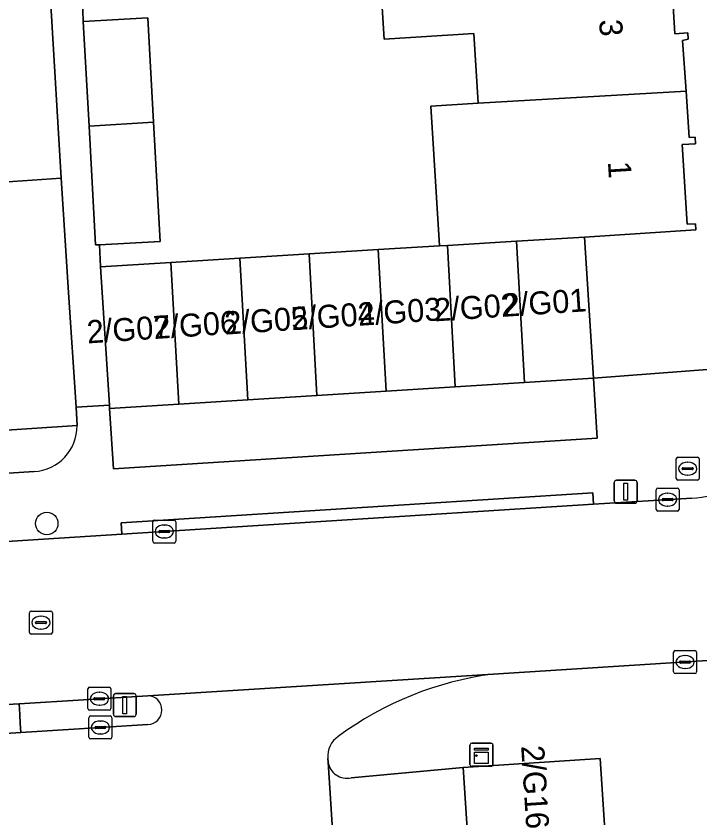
# Model space of a CAD drawing. Extents: x 159680 to 160786, y 387323 to 388340.
# Drawn here: x 160324.84 to 160354.58, y 387825.78 to 387860.65 of the extents above; entities that cross this region are included whole.
import ezdxf

# ---------------------------------------------------------------- set-up
doc = ezdxf.new("R2010")
doc.units = 0
for name, color, linetype in [('IMGEO_Boom', 7, 'Continuous'), ('IMGEO_Brandkraan', 7, 'Continuous'), ('IMGEO_Erf', 7, 'Continuous'), ('IMGEO_Groenvoorziening', 7, 'Continuous'), ('IMGEO_Kast', 7, 'Continuous'), ('IMGEO_Kolk', 7, 'Continuous'), ('IMGEO_Lichtmast', 7, 'Continuous'), ('IMGEO_Pand', 7, 'Continuous'), ('IMGEO_Pand_nummerreeks', 7, 'Continuous'), ('IMGEO_Parkeervlak_open', 7, 'Continuous'), ('IMGEO_Rijbaan_lokaal_open', 7, 'Continuous'), ('IMGEO_Rioolput', 7, 'Continuous'), ('IMGEO_Voetpad_open', 7, 'Continuous')]:
    doc.layers.add(name, color=color, linetype=linetype)

msp = doc.modelspace()

# ---------------------------------------------------------------- linework, layer by layer
at = {"layer": 'IMGEO_Boom'}
msp.add_circle((160326.172, 387838.58), 0.489, dxfattribs=at)
at = {"layer": 'IMGEO_Brandkraan'}
for p, q in [((160353.551, 387840.54), (160353.551, 387841.392)), ((160353.626, 387841.466), (160354.478, 387841.466)), ((160354.552, 387841.392), (160354.552, 387840.54)), ((160353.81, 387840.96), (160353.81, 387840.972)), ((160353.853, 387841.009), (160354.251, 387841.009)), ((160354.039, 387841.246), (160354.064, 387841.246)), ((160354.294, 387840.972), (160354.294, 387840.96)), ((160354.248, 387840.923), (160353.85, 387840.923)), ((160354.062, 387840.686), (160354.037, 387840.686)), ((160354.478, 387840.466), (160353.626, 387840.466))]:
    msp.add_line(p, q, dxfattribs=at)
for points in [[(160353.551, 387840.54), (160353.551, 387841.392)], [(160353.626, 387841.466), (160354.478, 387841.466)], [(160354.552, 387841.392), (160354.552, 387840.54)], [(160354.478, 387840.466), (160353.626, 387840.466)]]:
    msp.add_lwpolyline(points, dxfattribs=at)
for centre, radius, start, end in [((160353.628, 387841.39), 0.0765, 91.552, 178.448), ((160353.628, 387841.39), 0.0765, 91.552, 178.448), ((160354.476, 387841.39), 0.0765, 1.552, 88.448), ((160354.476, 387841.39), 0.0765, 1.552, 88.448), ((160353.85, 387840.969), 0.0403, 85.8775, 175.7526), ((160353.847, 387840.959), 0.0366, 178.938, 274.7102), ((160354.251, 387840.966), 0.043, 264.8664, 352.4533), ((160354.255, 387840.971), 0.0386, 1.7309, 96.639), ((160353.628, 387840.542), 0.0765, 181.552, 268.448), ((160353.628, 387840.542), 0.0765, 181.552, 268.448), ((160354.476, 387840.542), 0.0765, 271.552, 358.448), ((160354.476, 387840.542), 0.0765, 271.552, 358.448)]:
    msp.add_arc(centre, radius, start, end, dxfattribs=at)
for centre, major_axis, ratio, start_param, end_param in [((160354.038, 387840.966), (-0.387, 0.002), 0.722429, 4.712389, 7.853982), ((160354.063, 387840.966), (-0.39, 0.002), 0.717154, 1.570796, 4.712389)]:
    msp.add_ellipse(centre, major_axis=major_axis, ratio=ratio, start_param=start_param, end_param=end_param, dxfattribs=at)
at = {"layer": 'IMGEO_Erf'}
for points in [[(160353.284, 387863.29), (160353.499, 387859.878), (160354.056, 387859.913), (160354.074, 387859.641), (160353.824, 387859.586), (160353.978, 387857.387), (160354.12, 387855.367), (160354.37, 387855.383), (160354.388, 387855.096), (160353.816, 387855.059), (160354.034, 387851.595), (160354.392, 387851.618), (160354.409, 387851.346), (160349.569, 387851.04), (160349.955, 387844.904), (160355.294, 387845.313)], [(160327.684, 387862.747), (160327.762, 387860.419), (160330.568, 387860.572), (160330.816, 387856.029), (160331.099, 387850.847), (160328.465, 387850.702), (160328.517, 387849.747), (160331.567, 387849.935), (160334.575, 387850.121), (160337.582, 387850.307), (160340.59, 387850.493), (160343.259, 387850.658), (160342.877, 387856.735), (160344.939, 387856.857), (160344.748, 387859.885), (160340.851, 387859.64), (160340.662, 387862.651)], [(160323.839, 387853.402), (160326.803, 387853.594), (160326.357, 387861.132), (160320.083, 387860.728)], [(160327.495, 387842.84), (160323.758, 387842.598)], [(160269.39, 387837.193), (160325.62, 387840.839)]]:
    msp.add_lwpolyline(points, dxfattribs=at)
msp.add_arc((160325.493, 387842.837), 2.002, 273.6265, 0.0973, dxfattribs=at)
at = {"layer": 'IMGEO_Groenvoorziening'}
msp.add_lwpolyline([(160325.045, 387829.487), (160325.017, 387829.891), (160325, 387830.281), (160324.971, 387830.743), (160323.684, 387830.662), (160284.342, 387828.267), (160267.961, 387827.204), (160267.991, 387826.736), (160268.007, 387826.316), (160268.037, 387825.843), (160294.459, 387827.513)], close=True, dxfattribs=at)
at = {"layer": 'IMGEO_Kast'}
for p, q in [((160344.581, 387828.1), (160344.581, 387828.941)), ((160344.581, 387828.941), (160344.581, 387828.1)), ((160344.656, 387829.025), (160345.497, 387829.025)), ((160345.497, 387829.025), (160344.656, 387829.025)), ((160345.581, 387828.95), (160345.581, 387828.109)), ((160345.581, 387828.109), (160345.581, 387828.95)), ((160345.506, 387828.025), (160344.665, 387828.025)), ((160344.665, 387828.025), (160345.506, 387828.025))]:
    msp.add_line(p, q, dxfattribs=at)
for points in [[(160344.776, 387828.815), (160345.376, 387828.815), (160345.376, 387828.73), (160344.776, 387828.73), (160344.776, 387828.815)], [(160344.776, 387828.64), (160345.376, 387828.64), (160345.376, 387828.151), (160344.776, 387828.151), (160344.776, 387828.64)]]:
    msp.add_lwpolyline(points, dxfattribs=at)
msp.add_circle((160344.86, 387828.489), 0.0377, dxfattribs=at)
for centre, start, end in [((160344.659, 387828.947), 92.4484, 184.2845), ((160344.659, 387828.947), 92.4484, 184.2845), ((160345.503, 387828.947), 2.4484, 94.2845), ((160345.503, 387828.947), 2.4484, 94.2845), ((160344.659, 387828.103), 182.4484, 274.2845), ((160344.659, 387828.103), 182.4484, 274.2845), ((160345.503, 387828.103), 272.4484, 4.2845), ((160345.503, 387828.103), 272.4484, 4.2845)]:
    msp.add_arc(centre, 0.0779, start, end, dxfattribs=at)
at = {"layer": 'IMGEO_Kolk'}
for p, q in [((160352.679, 387839.195), (160352.679, 387840.047)), ((160352.754, 387840.121), (160353.606, 387840.121)), ((160353.68, 387840.047), (160353.68, 387839.195)), ((160352.938, 387839.615), (160352.938, 387839.627)), ((160353.376, 387839.578), (160352.978, 387839.578)), ((160352.981, 387839.664), (160353.379, 387839.664)), ((160353.167, 387839.901), (160353.192, 387839.901)), ((160353.422, 387839.627), (160353.422, 387839.615)), ((160353.19, 387839.341), (160353.165, 387839.341)), ((160353.606, 387839.121), (160352.754, 387839.121)), ((160330.785, 387837.807), (160330.785, 387838.659)), ((160330.86, 387838.733), (160331.712, 387838.733)), ((160331.786, 387838.659), (160331.786, 387837.807)), ((160331.044, 387838.227), (160331.044, 387838.239)), ((160331.482, 387838.19), (160331.084, 387838.19)), ((160331.087, 387838.276), (160331.485, 387838.276)), ((160331.273, 387838.513), (160331.298, 387838.513)), ((160331.528, 387838.239), (160331.528, 387838.227)), ((160331.296, 387837.953), (160331.271, 387837.953)), ((160331.712, 387837.733), (160330.86, 387837.733)), ((160353.435, 387832.129), (160353.435, 387832.981)), ((160353.51, 387833.055), (160354.362, 387833.055)), ((160354.436, 387832.981), (160354.436, 387832.129)), ((160353.737, 387832.598), (160354.135, 387832.598)), ((160353.923, 387832.835), (160353.948, 387832.835)), ((160353.694, 387832.549), (160353.694, 387832.561)), ((160354.132, 387832.512), (160353.734, 387832.512)), ((160353.946, 387832.275), (160353.921, 387832.275)), ((160354.178, 387832.561), (160354.178, 387832.549)), ((160354.362, 387832.055), (160353.51, 387832.055)), ((160327.962, 387830.534), (160327.962, 387831.386)), ((160328.037, 387831.46), (160328.889, 387831.46)), ((160328.45, 387831.24), (160328.475, 387831.24)), ((160328.963, 387831.386), (160328.963, 387830.534)), ((160328.221, 387830.954), (160328.221, 387830.966)), ((160328.659, 387830.917), (160328.261, 387830.917)), ((160328.264, 387831.003), (160328.662, 387831.003)), ((160328.705, 387830.966), (160328.705, 387830.954)), ((160328.473, 387830.68), (160328.448, 387830.68)), ((160328.889, 387830.46), (160328.037, 387830.46)), ((160328.08, 387830.211), (160328.932, 387830.211)), ((160328.005, 387829.285), (160328.005, 387830.137)), ((160328.493, 387829.991), (160328.518, 387829.991)), ((160329.006, 387830.137), (160329.006, 387829.285)), ((160328.264, 387829.705), (160328.264, 387829.717)), ((160328.702, 387829.668), (160328.304, 387829.668)), ((160328.307, 387829.754), (160328.705, 387829.754)), ((160328.748, 387829.717), (160328.748, 387829.705)), ((160328.932, 387829.211), (160328.08, 387829.211)), ((160328.516, 387829.431), (160328.491, 387829.431))]:
    msp.add_line(p, q, dxfattribs=at)
for points in [[(160352.679, 387839.195), (160352.679, 387840.047)], [(160352.754, 387840.121), (160353.606, 387840.121)], [(160353.68, 387840.047), (160353.68, 387839.195)], [(160353.606, 387839.121), (160352.754, 387839.121)], [(160330.785, 387837.807), (160330.785, 387838.659)], [(160330.86, 387838.733), (160331.712, 387838.733)], [(160331.786, 387838.659), (160331.786, 387837.807)], [(160331.712, 387837.733), (160330.86, 387837.733)], [(160353.435, 387832.129), (160353.435, 387832.981)], [(160353.51, 387833.055), (160354.362, 387833.055)], [(160354.436, 387832.981), (160354.436, 387832.129)], [(160354.362, 387832.055), (160353.51, 387832.055)], [(160327.962, 387830.534), (160327.962, 387831.386)], [(160328.037, 387831.46), (160328.889, 387831.46)], [(160328.963, 387831.386), (160328.963, 387830.534)], [(160328.889, 387830.46), (160328.037, 387830.46)], [(160328.08, 387830.211), (160328.932, 387830.211)], [(160328.005, 387829.285), (160328.005, 387830.137)], [(160329.006, 387830.137), (160329.006, 387829.285)], [(160328.932, 387829.211), (160328.08, 387829.211)]]:
    msp.add_lwpolyline(points, dxfattribs=at)
for centre, radius, start, end in [((160352.756, 387840.045), 0.0765, 91.552, 178.448), ((160352.756, 387840.045), 0.0765, 91.552, 178.448), ((160353.604, 387840.045), 0.0765, 1.552, 88.448), ((160353.604, 387840.045), 0.0765, 1.552, 88.448), ((160352.978, 387839.624), 0.0403, 85.8775, 175.7526), ((160352.975, 387839.614), 0.0366, 178.938, 274.7102), ((160353.379, 387839.621), 0.043, 264.8664, 352.4533), ((160353.383, 387839.626), 0.0386, 1.7309, 96.639), ((160352.756, 387839.197), 0.0765, 181.552, 268.448), ((160352.756, 387839.197), 0.0765, 181.552, 268.448), ((160353.604, 387839.197), 0.0765, 271.552, 358.448), ((160353.604, 387839.197), 0.0765, 271.552, 358.448), ((160330.862, 387838.657), 0.0765, 91.552, 178.448), ((160330.862, 387838.657), 0.0765, 91.552, 178.448), ((160331.71, 387838.657), 0.0765, 1.552, 88.448), ((160331.71, 387838.657), 0.0765, 1.552, 88.448), ((160331.084, 387838.236), 0.0403, 85.8775, 175.7526), ((160331.081, 387838.226), 0.0366, 178.938, 274.7102), ((160331.485, 387838.233), 0.043, 264.8664, 352.4533), ((160331.489, 387838.238), 0.0386, 1.7309, 96.639), ((160330.862, 387837.809), 0.0765, 181.552, 268.448), ((160330.862, 387837.809), 0.0765, 181.552, 268.448), ((160331.71, 387837.809), 0.0765, 271.552, 358.448), ((160331.71, 387837.809), 0.0765, 271.552, 358.448), ((160353.512, 387832.979), 0.0765, 91.552, 178.448), ((160353.512, 387832.979), 0.0765, 91.552, 178.448), ((160354.36, 387832.979), 0.0765, 1.552, 88.448), ((160354.36, 387832.979), 0.0765, 1.552, 88.448), ((160353.734, 387832.558), 0.0403, 85.8775, 175.7526), ((160354.139, 387832.56), 0.0386, 1.7309, 96.639), ((160353.731, 387832.548), 0.0366, 178.938, 274.7102), ((160354.135, 387832.555), 0.043, 264.8664, 352.4533), ((160353.512, 387832.131), 0.0765, 181.552, 268.448), ((160353.512, 387832.131), 0.0765, 181.552, 268.448), ((160354.36, 387832.131), 0.0765, 271.552, 358.448), ((160354.36, 387832.131), 0.0765, 271.552, 358.448), ((160328.039, 387831.384), 0.0765, 91.552, 178.448), ((160328.039, 387831.384), 0.0765, 91.552, 178.448), ((160328.887, 387831.384), 0.0765, 1.552, 88.448), ((160328.887, 387831.384), 0.0765, 1.552, 88.448), ((160328.261, 387830.963), 0.0403, 85.8775, 175.7526), ((160328.258, 387830.953), 0.0366, 178.938, 274.7102), ((160328.662, 387830.96), 0.043, 264.8664, 352.4533), ((160328.666, 387830.965), 0.0386, 1.7309, 96.639), ((160328.039, 387830.536), 0.0765, 181.552, 268.448), ((160328.039, 387830.536), 0.0765, 181.552, 268.448), ((160328.887, 387830.536), 0.0765, 271.552, 358.448), ((160328.887, 387830.536), 0.0765, 271.552, 358.448), ((160328.082, 387830.135), 0.0765, 91.552, 178.448), ((160328.082, 387830.135), 0.0765, 91.552, 178.448), ((160328.93, 387830.135), 0.0765, 1.552, 88.448), ((160328.93, 387830.135), 0.0765, 1.552, 88.448), ((160328.304, 387829.714), 0.0403, 85.8775, 175.7526), ((160328.301, 387829.704), 0.0366, 178.938, 274.7102), ((160328.705, 387829.711), 0.043, 264.8664, 352.4533), ((160328.709, 387829.716), 0.0386, 1.7309, 96.639), ((160328.082, 387829.287), 0.0765, 181.552, 268.448), ((160328.082, 387829.287), 0.0765, 181.552, 268.448), ((160328.93, 387829.287), 0.0765, 271.552, 358.448), ((160328.93, 387829.287), 0.0765, 271.552, 358.448)]:
    msp.add_arc(centre, radius, start, end, dxfattribs=at)
for centre, major_axis, ratio, start_param, end_param in [((160353.166, 387839.621), (-0.387, 0.002), 0.722429, 4.712389, 7.853982), ((160353.191, 387839.621), (-0.39, 0.002), 0.717154, 1.570796, 4.712389), ((160331.272, 387838.233), (-0.387, 0.002), 0.722429, 4.712389, 7.853982), ((160331.297, 387838.233), (-0.39, 0.002), 0.717154, 1.570796, 4.712389), ((160353.922, 387832.555), (-0.387, 0.002), 0.722429, 4.712389, 7.853982), ((160353.947, 387832.555), (-0.39, 0.002), 0.717154, 1.570796, 4.712389), ((160328.449, 387830.96), (-0.387, 0.002), 0.722429, 4.712389, 7.853982), ((160328.474, 387830.96), (-0.39, 0.002), 0.717154, 1.570796, 4.712389), ((160328.492, 387829.711), (-0.387, 0.002), 0.722429, 4.712389, 7.853982), ((160328.517, 387829.711), (-0.39, 0.002), 0.717154, 1.570796, 4.712389)]:
    msp.add_ellipse(centre, major_axis=major_axis, ratio=ratio, start_param=start_param, end_param=end_param, dxfattribs=at)
at = {"layer": 'IMGEO_Lichtmast'}
for p, q in [((160350.857, 387839.564), (160350.857, 387840.364)), ((160350.857, 387840.364), (160350.857, 387839.564)), ((160350.957, 387840.464), (160351.747, 387840.464)), ((160351.747, 387840.464), (160350.957, 387840.464)), ((160351.847, 387840.364), (160351.847, 387839.564)), ((160351.847, 387839.564), (160351.847, 387840.364)), ((160351.747, 387839.464), (160350.957, 387839.464)), ((160350.957, 387839.464), (160351.747, 387839.464)), ((160329.069, 387830.283), (160329.069, 387831.083)), ((160329.069, 387831.083), (160329.069, 387830.283)), ((160329.169, 387831.183), (160329.959, 387831.183)), ((160329.959, 387831.183), (160329.169, 387831.183)), ((160330.059, 387831.083), (160330.059, 387830.283)), ((160330.059, 387830.283), (160330.059, 387831.083)), ((160329.959, 387830.183), (160329.169, 387830.183)), ((160329.169, 387830.183), (160329.959, 387830.183))]:
    msp.add_line(p, q, dxfattribs=at)
for points in [[(160351.277, 387840.339), (160351.427, 387840.339), (160351.427, 387839.589), (160351.277, 387839.589), (160351.277, 387840.339)], [(160329.489, 387831.058), (160329.639, 387831.058), (160329.639, 387830.308), (160329.489, 387830.308), (160329.489, 387831.058)]]:
    msp.add_lwpolyline(points, dxfattribs=at)
for centre, start, end in [((160350.957, 387840.364), 90, 180), ((160350.957, 387840.364), 90, 180), ((160351.747, 387840.364), 0, 90), ((160351.747, 387840.364), 360, 90), ((160350.957, 387839.564), 180, 270), ((160350.957, 387839.564), 180, 270), ((160351.747, 387839.564), 270, 0), ((160351.747, 387839.564), 270, 0), ((160329.169, 387831.083), 90, 180), ((160329.169, 387831.083), 90, 180), ((160329.959, 387831.083), 0, 90), ((160329.959, 387831.083), 360, 90), ((160329.169, 387830.283), 180, 270), ((160329.169, 387830.283), 180, 270), ((160329.959, 387830.283), 270, 0), ((160329.959, 387830.283), 270, 0)]:
    msp.add_arc(centre, 0.1, start, end, dxfattribs=at)
at = {"layer": 'IMGEO_Pand'}
for points in [[(160353.284, 387863.29), (160353.621, 387863.311), (160353.615, 387863.413), (160343.659, 387862.828), (160340.856, 387862.662), (160340.662, 387862.651), (160340.851, 387859.64), (160344.748, 387859.885), (160344.939, 387856.857), (160353.978, 387857.387), (160353.824, 387859.586), (160354.074, 387859.641), (160354.056, 387859.913), (160353.499, 387859.878)], [(160328.011, 387855.864), (160330.816, 387856.029), (160330.568, 387860.572), (160327.762, 387860.419)], [(160349.569, 387851.04), (160354.409, 387851.346), (160354.392, 387851.618), (160354.034, 387851.595), (160353.816, 387855.059), (160354.388, 387855.096), (160354.37, 387855.383), (160354.12, 387855.367), (160353.978, 387857.387), (160344.939, 387856.857), (160342.877, 387856.735), (160343.259, 387850.658), (160343.598, 387850.678), (160346.605, 387850.861)], [(160330.816, 387856.029), (160328.011, 387855.864), (160328.293, 387850.693), (160328.465, 387850.702), (160331.099, 387850.847)], [(160323.325, 387843.416), (160323.342, 387843.153), (160323.721, 387843.177), (160323.758, 387842.598), (160327.495, 387842.84), (160327.448, 387843.639), (160327.125, 387848.629), (160326.803, 387853.594), (160323.839, 387853.402), (160320.587, 387853.191), (160320.641, 387852.258), (160321.232, 387843.28)], [(160346.948, 387844.715), (160346.605, 387850.861), (160343.598, 387850.678), (160343.94, 387844.525)], [(160349.955, 387844.904), (160349.569, 387851.04), (160346.605, 387850.861), (160346.948, 387844.715)], [(160340.933, 387844.336), (160340.59, 387850.493), (160337.582, 387850.307), (160337.926, 387844.147)], [(160343.94, 387844.525), (160343.598, 387850.678), (160343.259, 387850.658), (160340.59, 387850.493), (160340.933, 387844.336)], [(160334.918, 387843.958), (160334.575, 387850.121), (160331.567, 387849.935), (160331.911, 387843.768)], [(160337.926, 387844.147), (160337.582, 387850.307), (160334.575, 387850.121), (160334.918, 387843.958)], [(160331.911, 387843.768), (160331.567, 387849.935), (160328.517, 387849.747), (160328.895, 387843.731), (160328.905, 387843.579)], [(160344.482, 387824.862), (160350.454, 387825.251), (160350.251, 387828.36), (160344.279, 387827.97)]]:
    msp.add_lwpolyline(points, close=True, dxfattribs=at)
at = {"layer": 'IMGEO_Parkeervlak_open'}
for points in [[(160338.406, 387828.202), (160339.882, 387805.311), (160341.198, 387784.423), (160341.952, 387772.208)], [(160345.9, 387803.1), (160345.698, 387806.209), (160345.495, 387809.318), (160345.292, 387812.427), (160345.09, 387815.535), (160344.887, 387818.644), (160344.684, 387821.753), (160344.482, 387824.862), (160344.279, 387827.97), (160339.407, 387827.52)]]:
    msp.add_lwpolyline(points, dxfattribs=at)
msp.add_arc((160339.232, 387828.338), 0.837, 189.3694, 282.096, dxfattribs=at)
at = {"layer": 'IMGEO_Rijbaan_lokaal_open'}
for points in [[(160354.228, 387839.686), (160349.958, 387839.416), (160329.439, 387838.117), (160324.666, 387837.815), (160317.074, 387837.334), (160266.183, 387833.964), (160245.208, 387832.575), (160240.867, 387832.288), (160223.948, 387826.779), (160209.059, 387820.866), (160204.164, 387818.945), (160200.731, 387817.531), (160203.311, 387810.942), (160204.906, 387811.553), (160206.204, 387812.07), (160211.413, 387814.145), (160211.647, 387814.331), (160217.867, 387816.742), (160222.756, 387818.637), (160224.129, 387819.169), (160231.248, 387822.058)], [(160284.342, 387828.267), (160323.684, 387830.662), (160324.971, 387830.743), (160330.568, 387831.093), (160345.586, 387832.034), (160355.377, 387832.647)], [(160345.586, 387832.034), (160330.568, 387831.093)], [(160330.568, 387831.093), (160324.971, 387830.743), (160325, 387830.281), (160325.017, 387829.891), (160325.045, 387829.487), (160330.573, 387829.844)], [(160330.573, 387829.844), (160325.045, 387829.487), (160294.459, 387827.513), (160268.037, 387825.843), (160267.046, 387825.781)], [(160341.952, 387772.208), (160341.198, 387784.423), (160339.882, 387805.311), (160338.406, 387828.202), (160338.395, 387828.368)]]:
    msp.add_lwpolyline(points, dxfattribs=at)
for centre, radius, start, end in [((160353.823, 387846.13), 6.456, 273.6005, 305.1873), ((160347.482, 387817.605), 14.553, 97.487, 126.3709), ((160330.556, 387830.468), 0.625, 271.5283, 88.9304), ((160330.556, 387830.468), 0.625, 271.5283, 88.9304), ((160339.432, 387828.459), 1.041, 123.8517, 185.0029)]:
    msp.add_arc(centre, radius, start, end, dxfattribs=at)
at = {"layer": 'IMGEO_Rioolput'}
for p, q in [((160325.421, 387833.844), (160325.421, 387834.696)), ((160325.496, 387834.77), (160326.348, 387834.77)), ((160326.422, 387834.696), (160326.422, 387833.844)), ((160325.909, 387834.55), (160325.934, 387834.55)), ((160325.68, 387834.264), (160325.68, 387834.276)), ((160326.118, 387834.227), (160325.72, 387834.227)), ((160325.723, 387834.313), (160326.121, 387834.313)), ((160325.932, 387833.99), (160325.907, 387833.99)), ((160326.164, 387834.276), (160326.164, 387834.264)), ((160326.348, 387833.77), (160325.496, 387833.77))]:
    msp.add_line(p, q, dxfattribs=at)
for points in [[(160325.421, 387833.844), (160325.421, 387834.696)], [(160325.496, 387834.77), (160326.348, 387834.77)], [(160326.422, 387834.696), (160326.422, 387833.844)], [(160326.348, 387833.77), (160325.496, 387833.77)]]:
    msp.add_lwpolyline(points, dxfattribs=at)
for centre, radius, start, end in [((160325.498, 387834.694), 0.0765, 91.552, 178.448), ((160325.498, 387834.694), 0.0765, 91.552, 178.448), ((160326.346, 387834.694), 0.0765, 1.552, 88.448), ((160326.346, 387834.694), 0.0765, 1.552, 88.448), ((160325.72, 387834.273), 0.0403, 85.8775, 175.7526), ((160325.717, 387834.263), 0.0366, 178.938, 274.7102), ((160326.121, 387834.27), 0.043, 264.8664, 352.4533), ((160326.125, 387834.275), 0.0386, 1.7309, 96.639), ((160325.498, 387833.846), 0.0765, 181.552, 268.448), ((160325.498, 387833.846), 0.0765, 181.552, 268.448), ((160326.346, 387833.846), 0.0765, 271.552, 358.448), ((160326.346, 387833.846), 0.0765, 271.552, 358.448)]:
    msp.add_arc(centre, radius, start, end, dxfattribs=at)
for centre, major_axis, ratio, start_param, end_param in [((160325.908, 387834.27), (-0.387, 0.002), 0.722429, 4.712389, 7.853982), ((160325.933, 387834.27), (-0.39, 0.002), 0.717154, 1.570796, 4.712389)]:
    msp.add_ellipse(centre, major_axis=major_axis, ratio=ratio, start_param=start_param, end_param=end_param, dxfattribs=at)
at = {"layer": 'IMGEO_Voetpad_open'}
for points in [[(160326.357, 387861.132), (160326.803, 387853.594), (160327.125, 387848.629), (160327.448, 387843.639), (160328.895, 387843.731), (160328.517, 387849.747), (160328.465, 387850.702), (160328.293, 387850.693), (160328.011, 387855.864), (160327.762, 387860.419), (160327.684, 387862.747)], [(160355.294, 387845.313), (160349.955, 387844.904), (160350.12, 387842.289), (160329.069, 387840.964), (160328.905, 387843.579), (160328.895, 387843.731), (160327.448, 387843.639), (160327.495, 387842.84)], [(160325.62, 387840.839), (160269.39, 387837.193)], [(160240.867, 387832.288), (160245.208, 387832.575), (160245.135, 387833.673), (160266.11, 387835.062), (160266.183, 387833.964), (160317.074, 387837.334), (160324.666, 387837.815), (160329.439, 387838.117), (160329.41, 387838.616), (160349.929, 387839.915), (160349.958, 387839.416), (160354.228, 387839.686)], [(160355.377, 387832.647), (160345.586, 387832.034)], [(160338.395, 387828.368), (160338.406, 387828.202)], [(160339.407, 387827.52), (160344.279, 387827.97), (160350.251, 387828.36), (160350.454, 387825.251), (160350.656, 387822.142), (160350.859, 387819.034), (160351.062, 387815.925), (160351.264, 387812.816), (160351.467, 387809.707), (160351.67, 387806.598), (160351.872, 387803.49), (160352.075, 387800.381), (160352.278, 387797.272), (160352.481, 387794.163), (160352.683, 387791.054), (160352.886, 387787.945), (160353.089, 387784.837), (160353.291, 387781.728), (160353.494, 387778.619), (160353.599, 387778.626), (160353.929, 387773.561), (160347.83, 387773.164), (160342.911, 387772.843)]]:
    msp.add_lwpolyline(points, dxfattribs=at)
for points in [[(160331.911, 387843.768), (160328.905, 387843.579), (160329.069, 387840.964), (160350.12, 387842.289), (160349.955, 387844.904), (160346.948, 387844.715), (160343.94, 387844.525), (160340.933, 387844.336), (160337.926, 387844.147), (160334.918, 387843.958)], [(160349.958, 387839.416), (160349.929, 387839.915), (160329.41, 387838.616), (160329.439, 387838.117)]]:
    msp.add_lwpolyline(points, close=True, dxfattribs=at)
for centre, radius, start, end in [((160325.493, 387842.837), 2.002, 273.6265, 0.0973), ((160353.823, 387846.13), 6.456, 273.6005, 305.1873), ((160347.482, 387817.605), 14.553, 97.487, 126.3709), ((160339.432, 387828.459), 1.041, 123.8517, 185.0029), ((160339.232, 387828.338), 0.837, 189.3694, 282.096)]:
    msp.add_arc(centre, radius, start, end, dxfattribs=at)

# ---------------------------------------------------------------- texts
at = {"layer": 'IMGEO_Pand_nummerreeks'}
for s, rotation, p in [('3', 273.5464, (160350.197, 387860.48)), ('1', 273.5443, (160350.579, 387854.309)), ('2/G01', 3.8275, (160346.043, 387847.569)), ('2/G03', 3.8275, (160339.733, 387847.177)), ('2/G02', 3.8275, (160343.058, 387847.369)), ('2/G05', 3.8275, (160333.936, 387846.794)), ('2/G04', 3.8275, (160336.834, 387846.986)), ('2/G07', 3.8275, (160327.947, 387846.41)), ('2/G06', 3.8275, (160330.846, 387846.602)), ('2/G16', 273.6085, (160346.805, 387828.905))]:
    msp.add_text(s, height=1, rotation=rotation, dxfattribs=at).set_placement(p)

doc.saveas('drawing.dxf')
